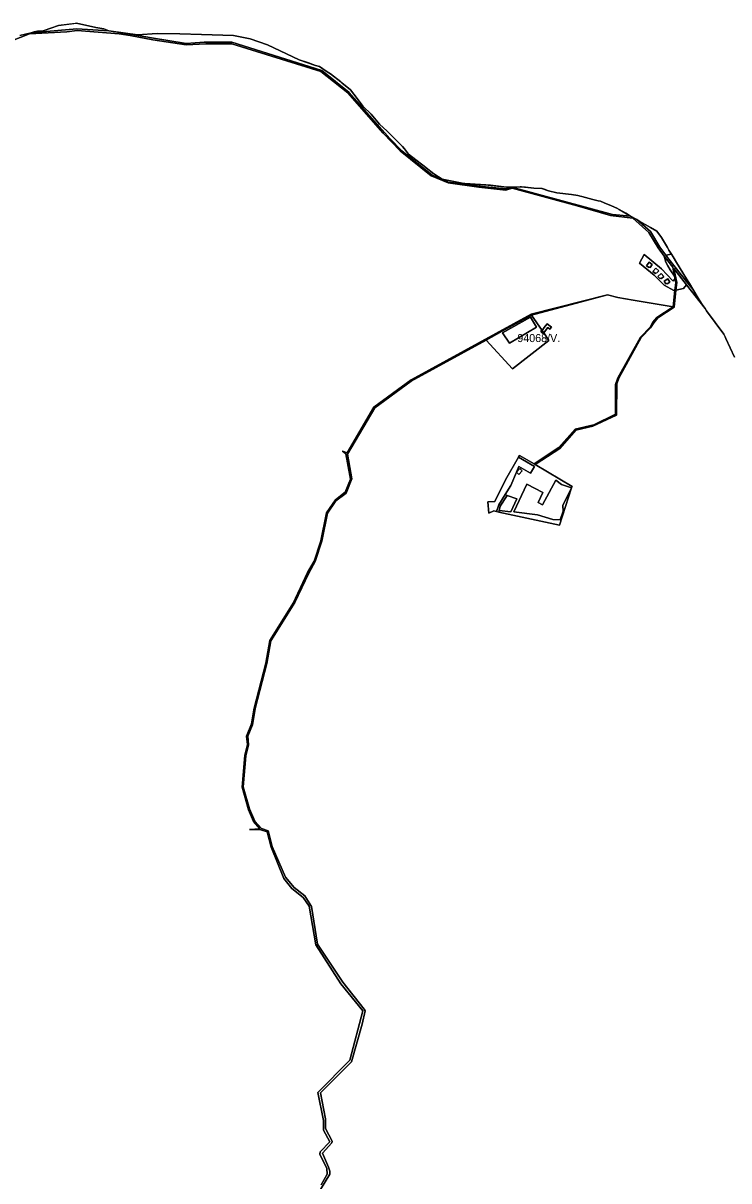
# Model space of a CAD drawing. Extents: x -477304 to -465429, y -1159113 to -1149210.
# Drawn here: x -468566 to -467244, y -1151898 to -1149728 of the extents above; entities that cross this region are included whole.
import ezdxf

# ---------------------------------------------------------------- set-up
doc = ezdxf.new("R2010")
doc.units = 0
for name, color, linetype in [('BPEJ_s', 7, 'Continuous'), ('orna_s', 7, 'Continuous'), ('ostatni_s', 7, 'Continuous'), ('PUPFL_s', 7, 'Continuous'), ('trav_porost_s', 7, 'Continuous'), ('voda_s', 7, 'Continuous')]:
    doc.layers.add(name, color=color, linetype=linetype)

msp = doc.modelspace()

# ---------------------------------------------------------------- linework, layer by layer
at = {"layer": 'BPEJ_s'}
for points in [[(-467633.58, -1150034.8), (-467634, -1150034.82), (-467635.2, -1150034.87), (-467650.52, -1150035.48), (-467660.67, -1150035.89), (-467691.02, -1150032.25), (-467691.13, -1150032.24), (-467695.27, -1150031.74), (-467699.35, -1150031.48), (-467738.99, -1150028.95), (-467743.99, -1150027.99), (-467774.85, -1150022.04), (-467781.23, -1150020.81), (-467796.82, -1150010.61), (-467811.39, -1149999.76), (-467815.35, -1149996.14), (-467822.52, -1149990.68), (-467844.55, -1149973.91), (-467852.2, -1149963.9), (-467855.74, -1149959.26), (-467884.29, -1149930.65), (-467898.92, -1149917.91), (-467914.35, -1149899.18), (-467929.86, -1149883.84), (-467940.54, -1149869.31), (-467953.41, -1149853.12), (-467969.58, -1149839.94), (-467971.2, -1149838.62), (-467990.41, -1149823.54), (-467996.63, -1149819.32), (-468011.08, -1149809.71), (-468018.72, -1149807.44), (-468031.74, -1149802.98), (-468049.34, -1149796.95), (-468108.63, -1149768.72), (-468141.39, -1149757.72), (-468172.61, -1149751.58), (-468232.24, -1149749.58), (-468272.9, -1149748.36), (-468315.64, -1149747.77), (-468352.52, -1149750.04), (-468405.93, -1149743), (-468415.38, -1149738.99), (-468430.13, -1149736.73), (-468466.79, -1149728.35), (-468469.31, -1149728.69), (-468500.06, -1149732.83), (-468528.94, -1149742.5), (-468539.73, -1149743.15), (-468546.01, -1149744.78), (-468551.75, -1149746.18), (-468572.68, -1149751.29)], [(-467233.58, -1150354.09), (-467249.78, -1150319.4), (-467253.25, -1150311.95), (-467253.6, -1150311.2), (-467285.85, -1150267.23), (-467288.75, -1150263.27), (-467293.05, -1150257.41), (-467299.54, -1150246.76), (-467311.84, -1150226.56), (-467318.1, -1150216.27), (-467323.47, -1150207.48), (-467342.35, -1150176.59), (-467348.75, -1150166.09), (-467351.62, -1150161.38), (-467356.43, -1150153.48), (-467359.18, -1150148.52), (-467370.43, -1150129.78), (-467378.86, -1150118.08), (-467391.06, -1150111.12), (-467410.93, -1150099.78), (-467416.57, -1150096.57), (-467428.24, -1150089.91), (-467437.15, -1150084.72), (-467449.91, -1150077.29), (-467453.98, -1150074.92), (-467464.09, -1150070.69), (-467477.66, -1150065.03), (-467484.59, -1150062.14), (-467488.77, -1150061.06), (-467493.76, -1150059.83), (-467498.98, -1150058.54), (-467519.92, -1150053.16), (-467520.95, -1150052.91), (-467523.07, -1150052.39), (-467524.7, -1150051.99), (-467524.89, -1150051.93), (-467524.95, -1150051.91), (-467525.04, -1150051.88), (-467527.1, -1150051.18), (-467539.13, -1150049.54), (-467566.7, -1150046.19), (-467581.86, -1150042.43), (-467588.45, -1150040.12), (-467589.95, -1150039.6), (-467594.21, -1150038.11), (-467594.3, -1150038.08), (-467594.61, -1150037.97), (-467595.11, -1150037.96), (-467595.92, -1150037.93), (-467609.58, -1150037.56), (-467625.32, -1150035.67), (-467632.82, -1150034.77), (-467633.58, -1150034.8)], [(-467591.09, -1150308.78), (-467581.36, -1150322.87), (-467649.5, -1150376.38), (-467698.93, -1150322.49), (-467668.72, -1150305.6), (-467614.05, -1150275.55), (-467594.15, -1150304.36), (-467591.09, -1150308.78)]]:
    msp.add_lwpolyline(points, dxfattribs=at)
msp.add_lwpolyline([(-467581.36, -1150322.87), (-467649.5, -1150376.38), (-467698.93, -1150322.49), (-467668.72, -1150305.6), (-467614.05, -1150275.55), (-467594.15, -1150304.36), (-467591.09, -1150308.78)], close=True, dxfattribs=at)
at = {"layer": 'orna_s'}
msp.add_lwpolyline([(-467668.23, -1150308.46), (-467616.15, -1150279.02), (-467604.84, -1150298.23), (-467655.14, -1150328.1)], close=True, dxfattribs=at)
at = {"layer": 'ostatni_s'}
for points in [[(-467650.13, -1150037.48), (-467661.79, -1150041.14), (-467712.6, -1150035.46), (-467769.96, -1150027.3), (-467802.09, -1150014.5), (-467860.19, -1149967.44), (-467892, -1149934.48), (-467958.19, -1149859.02), (-468008.46, -1149818.68), (-468175.29, -1149767.23), (-468224.48, -1149767.21), (-468261.21, -1149769.25), (-468323.29, -1149759.46), (-468365.72, -1149751.36), (-468386.52, -1149748.44), (-468464.97, -1149741.9), (-468484.73, -1149744.64), (-468554.81, -1149748.43), (-468589.71, -1149761.88)], [(-468572.68, -1149751.29), (-468551.75, -1149746.18), (-468465.64, -1149739.27), (-468405.93, -1149743), (-468365.51, -1149749.15), (-468325.73, -1149755.91), (-468260.76, -1149766.65), (-468227.24, -1149763.96), (-468175.38, -1149763.89), (-468006.85, -1149816.76), (-467955.81, -1149858.04), (-467879.46, -1149944.74), (-467857.03, -1149967.72), (-467800.35, -1150013.35), (-467781.23, -1150020.81), (-467769.2, -1150026.12), (-467699.98, -1150035.16), (-467661.7, -1150038.99), (-467650.52, -1150035.48), (-467462.17, -1150087.21), (-467428.24, -1150089.91), (-467416.57, -1150096.57), (-467390.9, -1150119.01), (-467373.62, -1150147.93), (-467362.4, -1150162.85), (-467356.47, -1150170.73), (-467320.8, -1150215.34)], [(-467320.8, -1150215.34), (-467311.84, -1150226.56), (-467299.54, -1150246.76), (-467293.05, -1150257.41), (-467288.75, -1150263.27), (-467323.51, -1150218.64), (-467347.1, -1150188.24), (-467341.85, -1150214.29), (-467343.32, -1150228.51), (-467346.64, -1150260.53), (-467377.41, -1150280.54), (-467384.98, -1150289.92), (-467390.7, -1150299.42), (-467408.18, -1150317.24), (-467450.38, -1150393.77), (-467454.37, -1150404.48), (-467454.76, -1150463.12), (-467498.86, -1150483.63), (-467530.79, -1150490.95), (-467561.09, -1150525.09), (-467606.98, -1150555.56), (-467608.93, -1150554.4), (-467562.82, -1150523.59), (-467532.19, -1150489.25), (-467497.33, -1150480.74), (-467456.49, -1150461.33), (-467456.7, -1150405.78), (-467452.42, -1150393.08), (-467409.99, -1150316.84), (-467391.62, -1150297.87), (-467386.41, -1150288.37), (-467379.28, -1150279.92), (-467348.36, -1150259.85), (-467345.11, -1150228.9), (-467343.65, -1150215.05), (-467345.32, -1150205.9), (-467345.95, -1150202.45), (-467348.98, -1150185.82), (-467358.47, -1150173.59), (-467365.29, -1150164.76), (-467376.94, -1150149.66), (-467393.96, -1150120.73), (-467423.86, -1150093.78), (-467465.77, -1150088.82), (-467528.69, -1150070.41), (-467650.13, -1150037.48)]]:
    msp.add_lwpolyline(points, dxfattribs=at)
for points in [[(-467345.11, -1150228.9), (-467347.06, -1150229.32), (-467365.48, -1150219.08), (-467384.24, -1150200.5), (-467411.43, -1150177.9), (-467402.89, -1150161.98), (-467370.45, -1150188.42), (-467349.26, -1150211.16), (-467345.84, -1150209.06), (-467345.32, -1150205.9), (-467343.65, -1150215.05)], [(-467348.75, -1150166.09), (-467342.35, -1150176.59), (-467323.47, -1150207.48), (-467318.1, -1150216.27), (-467311.84, -1150226.56), (-467320.8, -1150215.34), (-467356.47, -1150170.73), (-467362.4, -1150162.85), (-467351.62, -1150161.38)], [(-467393.73, -1150176.33), (-467387.79, -1150180.45), (-467391.83, -1150186.27), (-467392.76, -1150185.62), (-467393.36, -1150186.48), (-467398.37, -1150183.01)], [(-467393.73, -1150176.33), (-467398.37, -1150183.01), (-467393.36, -1150186.48), (-467392.76, -1150185.62), (-467391.83, -1150186.27), (-467387.79, -1150180.45)], [(-467353.87, -1150190.46), (-467358.26, -1150183.36), (-467362.54, -1150176.21), (-467365.29, -1150164.76), (-467358.47, -1150173.59), (-467348.98, -1150185.82), (-467345.95, -1150202.45)], [(-467386.49, -1150193.68), (-467381.11, -1150187.49), (-467375.57, -1150192.25), (-467379.62, -1150196.91), (-467380.49, -1150196.16), (-467381.85, -1150197.71)], [(-467379.62, -1150196.91), (-467375.57, -1150192.25), (-467381.11, -1150187.49), (-467386.49, -1150193.68), (-467381.85, -1150197.71), (-467380.49, -1150196.16)], [(-467371.01, -1150197.54), (-467366.04, -1150202.89), (-467370.59, -1150207.07), (-467371.37, -1150206.22), (-467372.89, -1150207.61), (-467377.05, -1150203.09)], [(-467370.59, -1150207.07), (-467366.04, -1150202.89), (-467371.01, -1150197.54), (-467377.05, -1150203.09), (-467372.89, -1150207.61), (-467371.37, -1150206.22)], [(-467354.84, -1150213.69), (-467360.03, -1150216.99), (-467360.65, -1150216.02), (-467362.38, -1150217.12), (-467365.67, -1150211.94), (-467358.75, -1150207.54)], [(-467354.84, -1150213.69), (-467358.75, -1150207.54), (-467365.67, -1150211.94), (-467362.38, -1150217.12), (-467360.65, -1150216.02), (-467360.03, -1150216.99)], [(-467341.85, -1150214.29), (-467347.1, -1150188.24), (-467323.51, -1150218.64), (-467329.07, -1150225.43), (-467343.32, -1150228.51)], [(-467590.02, -1150298.87), (-467584.56, -1150291.59), (-467576.39, -1150297.73), (-467579.4, -1150301.72), (-467583.48, -1150298.65), (-467585.95, -1150301.93), (-467591.09, -1150308.78), (-467592.02, -1150310), (-467596.09, -1150306.94), (-467595.54, -1150306.2), (-467596.46, -1150305.51), (-467595.57, -1150304.33), (-467594.65, -1150305.02), (-467594.15, -1150304.36)], [(-467638, -1150573.87), (-467642.16, -1150570), (-467635.72, -1150563.08), (-467631.56, -1150566.95)]]:
    msp.add_lwpolyline(points, close=True, dxfattribs=at)
at = {"layer": 'PUPFL_s'}
for points in [[(-468546.01, -1149744.78), (-468539.73, -1149743.15), (-468528.94, -1149742.5), (-468500.06, -1149732.83), (-468466.79, -1149728.35), (-468430.13, -1149736.73), (-468415.38, -1149738.99), (-468405.93, -1149743), (-468465.64, -1149739.27), (-468551.75, -1149746.18)], [(-468365.51, -1149749.15), (-468405.93, -1149743), (-468352.52, -1149750.04), (-468315.64, -1149747.77), (-468272.9, -1149748.36), (-468232.24, -1149749.58), (-468172.61, -1149751.58), (-468141.39, -1149757.72), (-468108.63, -1149768.72), (-468049.34, -1149796.95), (-468018.72, -1149807.44), (-468011.08, -1149809.71), (-467996.63, -1149819.32), (-467990.41, -1149823.54), (-467971.2, -1149838.62), (-467969.58, -1149839.94), (-467953.41, -1149853.12), (-467940.54, -1149869.31), (-467929.86, -1149883.84), (-467914.35, -1149899.18), (-467898.92, -1149917.91), (-467884.29, -1149930.65), (-467855.74, -1149959.26), (-467852.2, -1149963.9), (-467844.55, -1149973.91), (-467822.52, -1149990.68), (-467815.35, -1149996.14), (-467811.39, -1149999.76), (-467796.82, -1150010.61), (-467781.23, -1150020.81), (-467800.35, -1150013.35), (-467857.03, -1149967.72), (-467879.46, -1149944.74), (-467955.81, -1149858.04), (-468006.85, -1149816.76), (-468175.38, -1149763.89), (-468227.24, -1149763.96), (-468260.76, -1149766.65), (-468325.73, -1149755.91)], [(-467660.67, -1150035.89), (-467650.52, -1150035.48), (-467661.7, -1150038.99), (-467699.98, -1150035.16), (-467769.2, -1150026.12), (-467781.23, -1150020.81), (-467738.99, -1150028.95), (-467695.27, -1150031.74)], [(-467488.77, -1150061.06), (-467484.59, -1150062.14), (-467477.66, -1150065.03), (-467464.09, -1150070.69), (-467453.98, -1150074.92), (-467449.91, -1150077.29), (-467428.24, -1150089.91), (-467462.17, -1150087.21), (-467650.52, -1150035.48), (-467632.82, -1150034.77), (-467609.58, -1150037.56), (-467594.6, -1150037.97), (-467581.86, -1150042.43), (-467566.7, -1150046.19), (-467539.13, -1150049.54), (-467527.1, -1150051.18), (-467524.7, -1150051.99), (-467519.92, -1150053.16), (-467498.98, -1150058.54)], [(-467362.4, -1150162.85), (-467373.62, -1150147.93), (-467390.9, -1150119.01), (-467416.57, -1150096.57), (-467410.93, -1150099.78), (-467391.06, -1150111.12), (-467378.86, -1150118.08), (-467370.43, -1150129.78), (-467359.18, -1150148.52), (-467356.43, -1150153.48), (-467351.62, -1150161.38)], [(-467642.16, -1150570), (-467652.93, -1150594.56), (-467663.4, -1150611.85), (-467675.36, -1150630.69), (-467679.6, -1150643.45), (-467684.29, -1150642.44), (-467693.65, -1150646.51), (-467695.7, -1150625.4), (-467682.41, -1150624.5), (-467662.61, -1150583.86), (-467638.14, -1150541.46), (-467608.24, -1150558.83), (-467616.02, -1150571.69), (-467637.66, -1150559.3)], [(-467642.16, -1150570), (-467637.66, -1150559.3), (-467616.02, -1150571.69), (-467608.24, -1150558.83), (-467638.14, -1150541.46), (-467636.33, -1150538.33), (-467608.93, -1150554.4), (-467606.98, -1150555.56), (-467538, -1150596.51), (-467538.91, -1150599.3), (-467557.57, -1150592.65), (-467568.66, -1150584.84), (-467593.54, -1150631.16), (-467601.31, -1150626.59), (-467592.56, -1150607.57), (-467622.83, -1150592.44), (-467646.81, -1150644.24), (-467602.77, -1150649.39), (-467573.79, -1150658.68), (-467560.25, -1150659.08), (-467554.69, -1150642.62), (-467554.97, -1150632.24), (-467538.91, -1150599.3), (-467561.58, -1150668.95), (-467675.1, -1150644.43), (-467674.49, -1150641.53), (-467652.85, -1150643.98), (-467641.66, -1150619.99), (-467659.58, -1150613.28), (-467663.4, -1150611.85), (-467652.93, -1150594.56), (-467642.16, -1150570), (-467638, -1150573.87), (-467631.56, -1150566.95), (-467635.72, -1150563.08)], [(-467573.79, -1150658.68), (-467602.77, -1150649.39), (-467646.81, -1150644.24), (-467622.83, -1150592.44), (-467592.56, -1150607.57), (-467601.31, -1150626.59), (-467593.54, -1150631.16), (-467568.66, -1150584.84), (-467557.57, -1150592.65), (-467538.91, -1150599.3), (-467554.97, -1150632.24), (-467554.69, -1150642.62), (-467560.25, -1150659.08)], [(-467675.36, -1150630.69), (-467663.4, -1150611.85), (-467659.58, -1150613.28), (-467672.48, -1150633.25), (-467674.49, -1150641.53), (-467675.1, -1150644.43), (-467679.6, -1150643.45)], [(-467674.49, -1150641.53), (-467672.48, -1150633.25), (-467659.58, -1150613.28), (-467641.66, -1150619.99), (-467652.85, -1150643.98)]]:
    msp.add_lwpolyline(points, close=True, dxfattribs=at)
for points in [[(-468734.36, -1149948.59), (-468702.72, -1149908.72), (-468640.26, -1149840.22), (-468606.71, -1149770.78), (-468589.71, -1149761.88), (-468554.81, -1149748.43), (-468484.73, -1149744.64), (-468464.97, -1149741.9), (-468386.52, -1149748.44), (-468365.72, -1149751.36), (-468323.29, -1149759.46)], [(-468323.29, -1149759.46), (-468261.21, -1149769.25), (-468224.48, -1149767.21), (-468175.29, -1149767.23), (-468008.46, -1149818.68), (-467958.19, -1149859.02), (-467892, -1149934.48), (-467860.19, -1149967.44), (-467802.09, -1150014.5), (-467769.96, -1150027.3), (-467712.6, -1150035.46), (-467661.79, -1150041.14), (-467650.13, -1150037.48), (-467528.69, -1150070.41), (-467465.77, -1150088.82), (-467423.86, -1150093.78), (-467393.96, -1150120.73), (-467376.94, -1150149.66), (-467365.29, -1150164.76), (-467362.54, -1150176.21), (-467358.26, -1150183.36), (-467353.87, -1150190.46), (-467345.95, -1150202.45), (-467345.32, -1150205.9), (-467345.84, -1150209.06), (-467349.26, -1150211.16), (-467370.45, -1150188.42), (-467402.89, -1150161.98), (-467411.43, -1150177.9), (-467384.24, -1150200.5), (-467365.48, -1150219.08), (-467347.06, -1150229.32), (-467345.11, -1150228.9), (-467348.36, -1150259.85), (-467423.58, -1150247.4), (-467452.36, -1150242.57), (-467471.69, -1150237.75), (-467614.75, -1150273.57), (-467839.45, -1150396.95), (-467909.21, -1150447.95), (-467959.51, -1150533.3), (-467967.97, -1150530.25), (-467961.59, -1150535.33), (-467952.81, -1150582.56), (-467962.8, -1150607.33), (-467980.98, -1150621.41), (-467997.99, -1150645.76), (-468008.82, -1150698.59), (-468021.29, -1150736.32), (-468033.53, -1150757.67), (-468060.28, -1150815.18), (-468104, -1150884.93), (-468111.81, -1150927.76), (-468133.45, -1151011.84), (-468138.42, -1151041.63), (-468147.89, -1151064.43), (-468146.24, -1151080.32), (-468150.84, -1151100.81), (-468156.28, -1151160.28), (-468144.47, -1151202.75), (-468135.04, -1151224.08), (-468123.17, -1151237.87), (-468142.38, -1151239.14), (-468120.94, -1151240.22), (-468109.46, -1151243.82), (-468101.93, -1151272.17), (-468077.99, -1151331.06), (-468062.97, -1151349.61), (-468042.09, -1151366.54), (-468030.42, -1151383.26), (-468018.18, -1151455.19), (-467971.05, -1151528.32), (-467929.79, -1151579.04), (-467954.38, -1151671.9), (-468014.58, -1151732.13), (-468003.42, -1151784.79), (-468003.67, -1151802.62), (-467992.02, -1151824.36), (-468009.94, -1151843.22), (-468010.35, -1151847.96), (-467997.68, -1151874.7), (-467996.53, -1151885.51), (-468008.01, -1151904.96)], [(-468131.64, -1151012.56), (-468109.91, -1150928.13), (-468102.51, -1150885.66), (-468057.46, -1150814.16), (-468031.29, -1150758.84), (-468019.16, -1150737.1), (-468006.78, -1150698.82), (-467995.99, -1150646.38), (-467980.36, -1150623.63), (-467961.08, -1150609.12), (-467950.72, -1150582.46), (-467958.7, -1150536.1), (-467907.55, -1150449.06), (-467839.29, -1150399.08), (-467698.93, -1150322.49), (-467649.5, -1150376.38), (-467581.36, -1150322.87), (-467591.09, -1150308.78), (-467585.95, -1150301.93), (-467583.48, -1150298.65), (-467579.4, -1150301.72), (-467576.39, -1150297.73), (-467584.56, -1150291.59), (-467590.02, -1150298.87), (-467594.15, -1150304.36), (-467614.05, -1150275.55), (-467523.09, -1150251.28), (-467471.69, -1150237.75), (-467452.36, -1150242.57), (-467423.58, -1150247.4), (-467348.36, -1150259.85), (-467379.28, -1150279.92), (-467386.41, -1150288.37), (-467391.62, -1150297.87), (-467409.99, -1150316.84), (-467452.42, -1150393.08), (-467456.7, -1150405.78), (-467456.49, -1150461.33), (-467497.33, -1150480.74), (-467532.19, -1150489.25), (-467562.82, -1150523.59), (-467608.93, -1150554.4), (-467636.33, -1150538.33), (-467638.14, -1150541.46), (-467662.61, -1150583.86), (-467682.41, -1150624.5), (-467695.7, -1150625.4), (-467693.65, -1150646.51), (-467684.29, -1150642.44), (-467679.6, -1150643.45), (-467675.1, -1150644.43), (-467561.58, -1150668.95), (-467538.91, -1150599.3), (-467538, -1150596.51), (-467606.98, -1150555.56), (-467561.09, -1150525.09), (-467530.79, -1150490.95), (-467498.86, -1150483.63), (-467454.76, -1150463.12), (-467454.37, -1150404.48), (-467450.38, -1150393.77), (-467408.18, -1150317.24), (-467390.7, -1150299.42), (-467384.98, -1150289.92), (-467377.41, -1150280.54), (-467346.64, -1150260.53), (-467343.32, -1150228.51), (-467329.07, -1150225.43), (-467323.51, -1150218.64), (-467288.75, -1150263.27), (-467285.85, -1150267.23), (-467253.6, -1150311.2), (-467249.78, -1150319.4), (-467233.58, -1150354.09)], [(-468009.13, -1151914.22), (-467991.73, -1151885.47), (-467991.83, -1151879.7), (-467994.43, -1151872.33), (-468005.59, -1151845.75), (-467988.12, -1151826.54), (-467987.76, -1151823.07), (-468000.06, -1151799.74), (-467999.81, -1151781.69), (-468009.52, -1151733.01), (-467951.48, -1151674.94), (-467931.16, -1151604.38), (-467925.67, -1151579.39), (-467927.4, -1151575.99), (-467967.4, -1151525.36), (-468015.15, -1151454.29), (-468026.45, -1151383.37), (-468038.83, -1151363.65), (-468058.9, -1151347.9), (-468074.89, -1151328.62), (-468099.87, -1151271.06), (-468107.2, -1151241.66), (-468119.98, -1151237.69), (-468132.57, -1151223.53), (-468142.14, -1151200.85), (-468154.09, -1151159.47), (-468149.07, -1151101.04), (-468144.2, -1151080.67), (-468145.32, -1151064.35), (-468136.58, -1151043.04), (-468131.64, -1151012.56)]]:
    msp.add_lwpolyline(points, dxfattribs=at)
at = {"layer": 'trav_porost_s'}
for points in [[(-467592.02, -1150310), (-467591.09, -1150308.78), (-467581.36, -1150322.87), (-467649.5, -1150376.38), (-467698.93, -1150322.49), (-467668.72, -1150305.6), (-467614.05, -1150275.55), (-467594.15, -1150304.36), (-467594.65, -1150305.02), (-467595.57, -1150304.33), (-467596.46, -1150305.51), (-467595.54, -1150306.2), (-467596.09, -1150306.94)], [(-467655.14, -1150328.1), (-467604.84, -1150298.23), (-467616.15, -1150279.02), (-467668.23, -1150308.46)]]:
    msp.add_lwpolyline(points, close=True, dxfattribs=at)
at = {"layer": 'voda_s'}
for points in [[(-468010.35, -1151847.96), (-468009.94, -1151843.22), (-467992.02, -1151824.36), (-468003.67, -1151802.62), (-468003.42, -1151784.79), (-468014.58, -1151732.13), (-467954.38, -1151671.9), (-467929.79, -1151579.04), (-467971.05, -1151528.32), (-468018.18, -1151455.19), (-468030.42, -1151383.26), (-468042.09, -1151366.54), (-468062.97, -1151349.61), (-468077.99, -1151331.06), (-468101.93, -1151272.17), (-468109.46, -1151243.82), (-468120.94, -1151240.22), (-468142.38, -1151239.14), (-468123.17, -1151237.87), (-468135.04, -1151224.08), (-468144.47, -1151202.75), (-468156.28, -1151160.28), (-468150.84, -1151100.81), (-468146.24, -1151080.32), (-468147.89, -1151064.43), (-468138.42, -1151041.63), (-468133.45, -1151011.84), (-468111.81, -1150927.76), (-468104, -1150884.93), (-468060.28, -1150815.18), (-468033.53, -1150757.67), (-468021.29, -1150736.32), (-468008.82, -1150698.59), (-467997.99, -1150645.76), (-467980.98, -1150621.41), (-467962.8, -1150607.33), (-467952.81, -1150582.56), (-467961.59, -1150535.33), (-467967.97, -1150530.25), (-467959.51, -1150533.3), (-467909.21, -1150447.95), (-467839.45, -1150396.95), (-467614.75, -1150273.57), (-467471.69, -1150237.75), (-467523.09, -1150251.28), (-467614.05, -1150275.55), (-467668.72, -1150305.6), (-467698.93, -1150322.49), (-467839.29, -1150399.08), (-467907.55, -1150449.06), (-467958.7, -1150536.1), (-467950.72, -1150582.46), (-467961.08, -1150609.12), (-467980.36, -1150623.63), (-467995.99, -1150646.38), (-468006.78, -1150698.82), (-468019.16, -1150737.1), (-468031.29, -1150758.84), (-468057.46, -1150814.16), (-468102.51, -1150885.66), (-468109.91, -1150928.13), (-468131.64, -1151012.56), (-468136.58, -1151043.04), (-468145.32, -1151064.35), (-468144.2, -1151080.67), (-468149.07, -1151101.04), (-468154.09, -1151159.47), (-468142.14, -1151200.85), (-468132.57, -1151223.53), (-468119.98, -1151237.69), (-468107.2, -1151241.66), (-468099.87, -1151271.06), (-468074.89, -1151328.62), (-468058.9, -1151347.9), (-468038.83, -1151363.65), (-468026.45, -1151383.37), (-468015.15, -1151454.29), (-467967.4, -1151525.36), (-467927.4, -1151575.99), (-467925.67, -1151579.39), (-467931.16, -1151604.38), (-467951.48, -1151674.94), (-468009.52, -1151733.01), (-467999.81, -1151781.69)], [(-467999.81, -1151781.69), (-468000.06, -1151799.74), (-467987.76, -1151823.07), (-467988.12, -1151826.54), (-468005.59, -1151845.75), (-467994.43, -1151872.33), (-467991.83, -1151879.7), (-467991.73, -1151885.47), (-468009.13, -1151914.22)], [(-468008.01, -1151904.96), (-467996.53, -1151885.51), (-467997.68, -1151874.7), (-468010.35, -1151847.96)]]:
    msp.add_lwpolyline(points, dxfattribs=at)

# ---------------------------------------------------------------- texts
at = {"layer": 'BPEJ_s'}
msp.add_text('94068/V.', height=15, dxfattribs=at).set_placement((-467640.52, -1150325.97))

doc.saveas('drawing.dxf')
